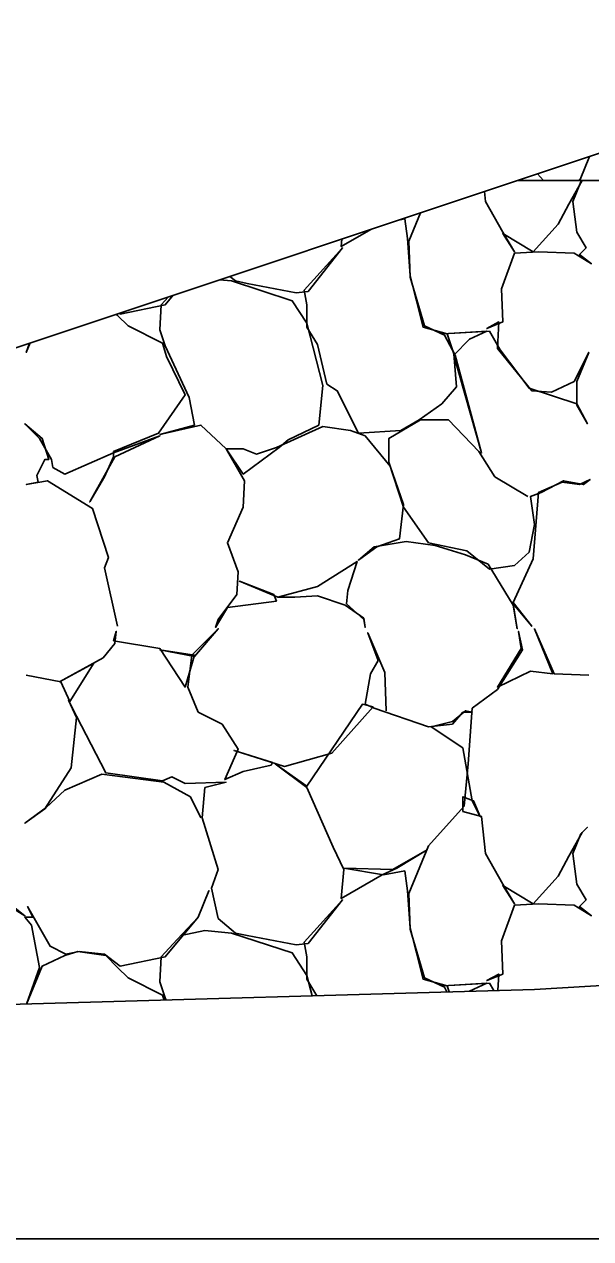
# Model space of a CAD drawing. Extents: x -26 to 4781, y -31 to 24738.
# Drawn here: x 2234.84 to 2239.12, y 7500 to 7509.18 of the extents above; entities that cross this region are included whole.
import ezdxf

# ---------------------------------------------------------------- set-up
doc = ezdxf.new("R2010")
doc.units = 0
for name, color, linetype in [('DESIGN - SHEET - Light Grid', 7, 'Continuous'), ('DESIGN - TRANSPORTATION - Proposed Layout Patterning', 7, 'Continuous'), ('DESIGN - TYPICAL - Finished Grade and Subgrade', 7, 'Continuous'), ('GEOTECHNICAL – SCRATCH – Level 1', 7, 'Continuous'), ('SURVEY - GROUND - Top of Ground', 7, 'Continuous')]:
    doc.layers.add(name, color=color, linetype=linetype)

msp = doc.modelspace()

# ---------------------------------------------------------------- linework, layer by layer
at = {"layer": 'DESIGN - SHEET - Light Grid'}
msp.add_line((2000, 7500), (2300, 7500), dxfattribs=at)
at = {"layer": 'DESIGN - TRANSPORTATION - Proposed Layout Patterning'}
msp.add_line((2238.717, 7508.0504), (2238.7628, 7508), dxfattribs=at)
for points in [[(2239.0288, 7508), (2239.04, 7508.0091), (2239.1105, 7508.1816)], [(2237.8348, 7507.7563), (2237.7452, 7507.5413), (2237.7552, 7507.2713), (2237.8652, 7506.9013), (2238.0152, 7506.8313), (2238.0952, 7506.6813), (2238.2952, 7505.9413), (2238.0852, 7506.6813), (2238.2052, 7506.8013), (2238.3352, 7506.8613), (2238.0052, 7506.8413), (2238.3552, 7506.8613), (2238.4352, 7506.7213), (2238.6552, 7506.4313), (2239.0152, 7506.3113), (2239.0952, 7506.1613), (2239.0152, 7506.3013), (2239.0152, 7506.4813), (2239.1052, 7506.7013), (2238.9952, 7506.4813), (2238.8252, 7506.4013), (2238.6752, 7506.4113), (2238.4152, 7506.7313), (2238.4252, 7506.9313), (2238.3352, 7506.8813), (2238.4552, 7506.9313), (2238.4452, 7507.1813), (2238.5452, 7507.4513), (2238.7252, 7507.4613), (2238.9952, 7507.4513), (2239.1252, 7507.3713), (2239.0352, 7507.4413), (2239.0852, 7507.4913), (2239.0152, 7507.6113), (2238.9852, 7507.8413), (2239.0452, 7507.9913), (2239.0539, 7508)], [(2239.0545, 7508), (2238.9552, 7507.8213), (2238.8752, 7507.6713), (2238.6852, 7507.4613), (2238.4552, 7507.6013), (2238.5452, 7507.4613), (2238.4552, 7507.6113), (2238.3252, 7507.8413), (2238.3171, 7507.9171)], [(2237.6797, 7507.7046), (2237.7152, 7507.7113), (2237.7352, 7507.5613), (2237.7552, 7507.2813), (2237.8552, 7506.8913), (2238.0352, 7506.8413), (2238.0852, 7506.6913), (2238.1052, 7506.4413), (2237.9952, 7506.3113), (2237.8252, 7506.1913), (2237.6852, 7506.1113), (2237.3652, 7506.0913), (2237.2052, 7506.4113), (2237.1252, 7506.4613), (2237.0552, 7506.7613), (2236.9752, 7506.8913), (2236.9752, 7507.0613), (2236.9552, 7507.1713), (2237.2452, 7507.4913), (2236.9852, 7507.1613), (2236.8952, 7507.1513), (2236.5252, 7507.2213), (2236.4352, 7507.2413), (2236.3941, 7507.2761)], [(2237.2404, 7507.5582), (2237.2352, 7507.5013), (2237.4583, 7507.6308)], [(2236.3163, 7507.2502), (2236.4052, 7507.2413), (2236.8652, 7507.0913), (2236.9752, 7506.9213), (2237.0952, 7506.4513), (2237.0652, 7506.1513), (2236.8352, 7506.0413), (2236.7652, 7505.9813), (2236.4952, 7505.7813), (2236.3652, 7505.9713), (2236.4952, 7505.9713), (2236.5952, 7505.9313), (2236.7452, 7505.9813), (2237.0952, 7506.1413), (2237.3052, 7506.1113), (2237.4152, 7506.0713), (2237.6052, 7505.8413), (2237.7052, 7505.5513), (2237.6752, 7505.2913), (2237.5052, 7505.2313), (2237.3652, 7505.1313), (2237.4852, 7505.2313), (2237.7252, 7505.2713), (2237.9452, 7505.2413), (2238.1752, 7505.1713), (2238.3452, 7505.1013), (2238.5352, 7504.7913), (2238.5652, 7504.6113), (2238.5352, 7504.8013), (2238.6752, 7504.6313), (2238.5352, 7504.8113), (2238.6852, 7505.1413), (2238.7252, 7505.6413), (2238.9052, 7505.7213), (2239.0352, 7505.7013), (2239.1152, 7505.7413), (2239.0652, 7505.7013), (2238.9152, 7505.7313), (2238.7452, 7505.6413), (2238.6652, 7505.6113), (2238.6952, 7505.4013), (2238.6552, 7505.1913), (2238.5452, 7505.0913), (2238.3552, 7505.0613), (2238.1852, 7505.2013), (2237.8952, 7505.2613), (2237.7052, 7505.5313), (2237.5952, 7505.8713), (2237.5952, 7506.0513), (2237.8352, 7506.1913), (2238.0452, 7506.1913), (2238.2752, 7505.9513), (2238.3952, 7505.7613), (2238.6452, 7505.6113)], [(2235.5573, 7506.9972), (2235.5652, 7506.9913), (2235.9052, 7507.0613), (2235.965, 7507.133)], [(2235.931, 7507.1217), (2235.8752, 7507.0613), (2235.8652, 7506.8713), (2235.9052, 7506.7513), (2236.0852, 7506.3613), (2236.1252, 7506.1513), (2235.8652, 7506.0813), (2236.1752, 7506.1513), (2236.3652, 7505.9713), (2236.5052, 7505.7313), (2236.4952, 7505.5313), (2236.3752, 7505.2613), (2236.4552, 7505.0413), (2236.4452, 7504.8713), (2236.3052, 7504.6813), (2236.2852, 7504.6213), (2236.3752, 7504.7713), (2236.7452, 7504.8213), (2236.7252, 7504.8713), (2236.4652, 7504.9713), (2236.7552, 7504.8513), (2236.8852, 7504.8513), (2237.0552, 7504.8613), (2237.2652, 7504.7913), (2237.4052, 7504.6913), (2237.4152, 7504.6213), (2237.4052, 7504.6813), (2237.2752, 7504.8013), (2237.2852, 7504.9013), (2237.3552, 7505.1213), (2237.0552, 7504.9313), (2236.7552, 7504.8513)], [(2235.5452, 7504.6313), (2235.4452, 7505.0713), (2235.4752, 7505.1513), (2235.3552, 7505.5213), (2235.0152, 7505.7313), (2234.8552, 7505.7013), (2234.9452, 7505.7213), (2234.9352, 7505.7713), (2234.9952, 7505.8913), (2235.0252, 7505.8913), (2234.9752, 7506.0513), (2234.8452, 7506.1613), (2234.9552, 7506.0513), (2235.0452, 7505.8913), (2235.0552, 7505.8313), (2235.1452, 7505.7813), (2235.5152, 7505.9413), (2235.8652, 7506.0713), (2235.5252, 7505.9113), (2235.4452, 7505.7713), (2235.3352, 7505.5713), (2235.4452, 7505.7613), (2235.5152, 7505.9113), (2235.5152, 7505.9513), (2235.8552, 7506.0913), (2236.0552, 7506.3813), (2235.9152, 7506.6713), (2235.8852, 7506.7713), (2235.6252, 7506.9013), (2235.5452, 7506.9813), (2235.5363, 7506.9901)], [(2234.8849, 7506.773), (2234.8552, 7506.7013), (2234.8802, 7506.7715)], [(2234.8552, 7504.2613), (2235.1152, 7504.2113), (2235.1852, 7504.0613), (2235.3652, 7504.3513), (2235.1052, 7504.2113), (2235.4352, 7504.3913), (2235.5252, 7504.5013), (2235.5352, 7504.5913), (2235.5152, 7504.5213), (2235.8652, 7504.4613), (2236.0552, 7504.1713), (2236.1252, 7504.4113), (2235.8652, 7504.4513), (2236.1252, 7504.4013), (2236.3052, 7504.6113), (2236.1052, 7504.4113), (2236.0752, 7504.1713), (2236.1552, 7503.9813), (2236.3352, 7503.8913), (2236.4552, 7503.7013), (2236.3552, 7503.4713), (2236.4952, 7503.5313), (2236.7052, 7503.5813), (2236.7152, 7503.6013), (2236.4252, 7503.6913), (2236.8052, 7503.5713), (2237.1652, 7503.6713), (2237.4752, 7504.0213), (2237.3952, 7504.0413), (2236.9752, 7503.4213), (2236.7352, 7503.5913), (2236.9752, 7503.4113), (2237.1752, 7502.9613), (2237.2552, 7502.7913), (2237.2352, 7502.5713), (2237.5452, 7502.7513), (2237.6552, 7502.8013), (2237.8852, 7502.9413), (2237.6252, 7502.7913), (2237.2552, 7502.8013), (2237.5552, 7502.7513), (2237.7152, 7502.7813), (2237.7352, 7502.6313), (2237.7552, 7502.3513), (2237.8552, 7501.9613), (2238.0352, 7501.9113), (2238.0503, 7501.8659)], [(2239.1052, 7504.2613), (2238.8452, 7504.2713), (2238.6952, 7504.6113), (2238.8352, 7504.2713), (2238.6652, 7504.2913), (2238.4152, 7504.1713), (2238.5952, 7504.4613), (2238.5752, 7504.5913), (2238.6052, 7504.4513), (2238.4152, 7504.1513), (2238.2252, 7504.0113), (2238.1952, 7503.5913), (2238.1652, 7503.2713), (2237.8952, 7502.9713), (2237.7452, 7502.6113), (2237.7552, 7502.3413), (2237.8652, 7501.9713), (2238.0152, 7501.9013), (2238.0343, 7501.8654)], [(2238.4189, 7501.8765), (2238.4252, 7502.0013), (2238.3352, 7501.9513), (2238.4552, 7502.0013), (2238.4452, 7502.2513), (2238.5452, 7502.5213), (2238.7252, 7502.5313), (2238.9952, 7502.5213), (2239.1252, 7502.4413), (2239.0352, 7502.5113), (2239.0852, 7502.5613), (2239.0152, 7502.6813), (2238.9852, 7502.9113), (2239.0452, 7503.0613), (2239.0952, 7503.1113), (2239.0552, 7503.0713), (2238.9552, 7502.8913), (2238.8752, 7502.7413), (2238.6852, 7502.5313), (2238.4552, 7502.6713), (2238.5452, 7502.5313), (2238.4552, 7502.6813), (2238.3252, 7502.9113), (2238.2952, 7503.1913), (2238.1552, 7503.2313), (2238.1552, 7503.3413), (2238.2352, 7503.3113), (2238.2852, 7503.1913), (2238.2252, 7503.3113), (2238.1552, 7503.7113), (2237.9152, 7503.8713), (2238.0752, 7503.9113), (2238.1752, 7503.9913), (2238.2252, 7503.9813), (2238.1552, 7503.9813), (2238.0752, 7503.8913), (2237.8952, 7503.8713), (2237.4852, 7504.0113), (2237.4152, 7504.0413), (2237.4552, 7504.2713), (2237.5152, 7504.3713), (2237.4352, 7504.5813), (2237.5652, 7504.2813), (2237.5752, 7503.9913)], [(2237.0516, 7501.8371), (2236.9752, 7501.9613), (2236.9752, 7502.1313), (2236.9552, 7502.2413), (2237.2452, 7502.5613), (2236.9852, 7502.2313), (2236.8952, 7502.2213), (2236.5252, 7502.2913), (2236.4352, 7502.3113), (2236.3052, 7502.4213), (2236.2552, 7502.6513), (2236.3052, 7502.7913), (2236.1852, 7503.1813), (2236.2052, 7503.4113), (2236.3652, 7503.4513), (2236.0552, 7503.4413), (2235.9552, 7503.4913), (2235.8852, 7503.4613), (2235.4552, 7503.5213), (2235.2352, 7503.9513), (2235.1752, 7504.0713), (2235.2352, 7503.9413), (2235.1952, 7503.5613), (2234.9952, 7503.2513), (2234.8452, 7503.1413), (2235.0052, 7503.2613), (2235.1452, 7503.3913), (2235.4252, 7503.5113), (2235.8952, 7503.4513), (2236.0952, 7503.3413), (2236.1752, 7503.1813)], [(2234.8561, 7501.7737), (2234.9552, 7502.0513), (2234.8952, 7502.3713), (2234.8452, 7502.4313), (2234.9052, 7502.4313), (2234.8652, 7502.5113), (2235.0352, 7502.2113), (2235.1552, 7502.1513), (2235.2552, 7502.1713), (2235.4452, 7502.1513), (2235.5652, 7502.0613), (2235.9052, 7502.1313), (2236.1552, 7502.4313), (2236.2352, 7502.6313), (2236.1552, 7502.4313), (2235.9952, 7502.2613), (2235.8752, 7502.1313), (2235.8652, 7501.9413), (2235.9052, 7501.8213), (2235.9131, 7501.8042)], [(2234.7152, 7502.5213), (2234.8452, 7502.4413), (2234.7552, 7502.5113)], [(2236.0252, 7502.2913), (2236.2052, 7502.3313), (2236.4052, 7502.3113), (2236.8652, 7502.1613), (2236.9752, 7501.9913), (2237.0148, 7501.836)], [(2235.8964, 7501.8037), (2235.8852, 7501.8413), (2235.6252, 7501.9713), (2235.5452, 7502.0513), (2235.4552, 7502.1413), (2235.2452, 7502.1713), (2235.1452, 7502.1413), (2234.9752, 7502.0613), (2234.8562, 7501.7737)], [(2238.2042, 7501.8703), (2238.2052, 7501.8713), (2238.3352, 7501.9313), (2238.0052, 7501.9113), (2238.3552, 7501.9313), (2238.387, 7501.8756)]]:
    msp.add_lwpolyline(points, dxfattribs=at)
at = {"layer": 'DESIGN - TYPICAL - Finished Grade and Subgrade'}
msp.add_line((2269.1899, 7518.208), (2218.9644, 7501.4662), dxfattribs=at)
at = {"layer": 'GEOTECHNICAL – SCRATCH – Level 1'}
msp.add_line((2319.0765, 7508), (2238.5659, 7508), dxfattribs=at)
at = {"layer": 'SURVEY - GROUND - Top of Ground'}
msp.add_lwpolyline([(2232.7785, 7501.7138), (2238.6963, 7501.8845), (2241.0417, 7502.0247), (2244.1909, 7502.1378), (2249.0952, 7502.4012), (2252.2747, 7502.5633), (2254.3899, 7502.7073), (2256.0927, 7502.7654), (2261.7825, 7503.0748), (2266.1665, 7503.2875), (2269.0955, 7503.502), (2271.1105, 7503.6308), (2275.6121, 7503.9522), (2279.3262, 7504.2206), (2283.0279, 7504.4703), (2285.2266, 7504.6561), (2289.3421, 7505.0095), (2298.5272, 7505.7169), (2300, 7505.8337), (2303.265, 7506.0927), (2308.549, 7506.644), (2310.698, 7506.8669), (2312.2752, 7507.0651), (2321.1965, 7508.2914)], dxfattribs=at)

doc.saveas('drawing.dxf')
